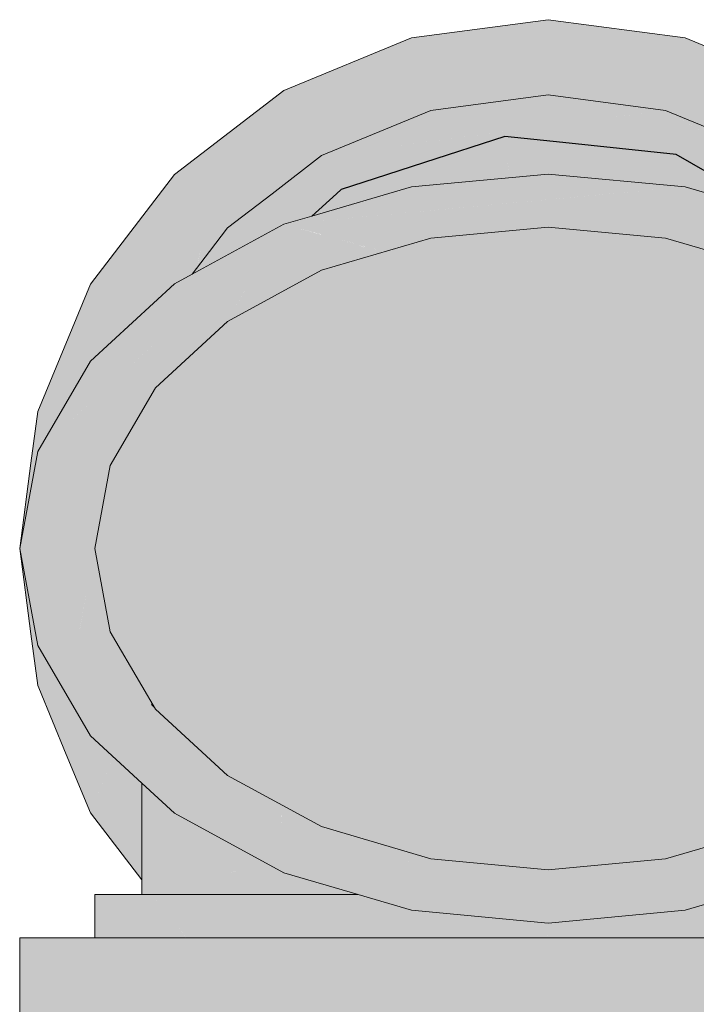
# Model space of a CAD drawing. Header units: millimetres. Extents: x 321 to 585, y -277 to 9.
# Tile 378 of 656: x 530.06 to 530.226, y -237.599 to -237.358. Entities that reach past the tile are written whole.
import ezdxf

# ---------------------------------------------------------------- set-up
doc = ezdxf.new("R2010")
doc.units = ezdxf.units.MM
doc.header["$MEASUREMENT"] = 0
doc.layers.add('CV-Condutos', color=1, linetype='Continuous', lineweight=25)
doc.layers.add('CV-Conexões', color=9, linetype='Continuous', lineweight=18)

msp = doc.modelspace()

# ---------------------------------------------------------------- hatches: boundary and pattern name
at = {"layer": 'CV-Condutos', "linetype": 'Continuous'}
for points in [[(530.15611, -237.39884), (530.1749, -237.39709), (530.18007, -237.39661), (530.17514, -237.39696), (530.18007, -237.39661), (530.1896, -237.39572), (530.2185, -237.39841), (530.22031, -237.39285), (530.22094, -237.39091), (530.19163, -237.38844), (530.17958, -237.39197), (530.17988, -237.39481), (530.17983, -237.3944), (530.1792, -237.39475), (530.17738, -237.39574), (530.1792, -237.39475), (530.17983, -237.3944), (530.17958, -237.39197), (530.17229, -237.3941), (530.17958, -237.39197), (530.19163, -237.38844), (530.22094, -237.39091), (530.19317, -237.38799), (530.179, -237.3865), (530.1695, -237.39384), (530.15853, -237.39813), (530.1695, -237.39384), (530.179, -237.3865), (530.15932, -237.39289), (530.14996, -237.39593), (530.14787, -237.39786), (530.14666, -237.39898), (530.14596, -237.39962), (530.14666, -237.39898), (530.14787, -237.39786), (530.14996, -237.39593), (530.13891, -237.39953), (530.13941, -237.4004), (530.14576, -237.39981), (530.13941, -237.4004), (530.13891, -237.39953), (530.13776, -237.40055), (530.13174, -237.40598), (530.13962, -237.40367), (530.14106, -237.40325), (530.14248, -237.40283)], [(530.23691, -237.40013), (530.22859, -237.39533), (530.22094, -237.39091), (530.21877, -237.39758), (530.22309, -237.39884), (530.23575, -237.40194), (530.23344, -237.39981), (530.23575, -237.40194), (530.22309, -237.39884), (530.23673, -237.40283), (530.24066, -237.40399), (530.24661, -237.40573), (530.24318, -237.40375)], [(530.2185, -237.39841), (530.22309, -237.39884), (530.21877, -237.39758)], [(530.13921, -237.41649), (530.14406, -237.41386), (530.13464, -237.41007), (530.12109, -237.42257)], [(530.14654, -237.41276), (530.14796, -237.41521), (530.16088, -237.41142)], [(530.14673, -237.41557), (530.14796, -237.41521), (530.14616, -237.41272), (530.1453, -237.41318), (530.14406, -237.41386)]]:
    msp.add_hatch(color=11, dxfattribs=at).paths.add_polyline_path(points)
at = {"layer": 'CV-Conexões', "linetype": 'Continuous'}
for points in [[(530.22309, -237.36236), (530.1896, -237.35794), (530.15611, -237.36236), (530.25135, -237.38787), (530.2811, -237.39583), (530.26729, -237.38787), (530.2811, -237.39583), (530.27071, -237.38787), (530.25431, -237.37529)], [(530.0981, -237.39583), (530.07754, -237.42265), (530.06461, -237.45384), (530.15611, -237.36236), (530.1249, -237.37529)], [(530.15611, -237.36236), (530.14766, -237.37081), (530.13491, -237.38356), (530.12845, -237.39001), (530.12597, -237.3925), (530.12243, -237.39603), (530.12446, -237.39507), (530.12243, -237.39603), (530.12437, -237.39523), (530.13147, -237.39176), (530.12437, -237.39523), (530.12243, -237.39603), (530.11684, -237.40251), (530.1118, -237.40833), (530.11974, -237.40224), (530.1207, -237.4015), (530.12101, -237.40097), (530.12424, -237.39545), (530.13041, -237.39273), (530.12424, -237.39545), (530.12101, -237.40097), (530.1207, -237.4015), (530.1209, -237.40134), (530.12918, -237.39387), (530.13201, -237.39207), (530.13241, -237.39088), (530.13258, -237.3904), (530.13241, -237.39088), (530.13291, -237.39043), (530.13241, -237.39088), (530.13201, -237.39207), (530.13428, -237.39056), (530.13442, -237.38903), (530.13428, -237.39056), (530.13201, -237.39207), (530.12918, -237.39387), (530.1209, -237.40134), (530.12198, -237.40052), (530.13167, -237.39307), (530.1341, -237.39121), (530.13541, -237.39066), (530.13487, -237.39061), (530.13541, -237.39066), (530.13934, -237.38718), (530.13779, -237.38592), (530.13934, -237.38718), (530.13541, -237.39066), (530.14085, -237.38842), (530.14216, -237.38501), (530.13938, -237.38445), (530.14126, -237.38272), (530.13938, -237.38445), (530.14216, -237.38501), (530.14315, -237.38247), (530.14405, -237.38015), (530.14315, -237.38247), (530.14216, -237.38501), (530.14405, -237.38356), (530.14596, -237.3821), (530.148, -237.38053), (530.14786, -237.37662), (530.14837, -237.37616), (530.14786, -237.37662), (530.148, -237.38053), (530.14596, -237.3821), (530.14405, -237.38356), (530.14216, -237.38501), (530.14085, -237.38842), (530.14624, -237.38618), (530.14805, -237.38182), (530.14886, -237.37987), (530.15165, -237.37312), (530.15235, -237.37143), (530.14805, -237.38182), (530.14749, -237.38318), (530.14946, -237.38339), (530.14749, -237.38318), (530.14624, -237.38618), (530.15042, -237.38446), (530.15228, -237.38369), (530.15989, -237.38054), (530.16037, -237.3802), (530.15968, -237.38029), (530.16037, -237.3802), (530.16066, -237.37993), (530.1641, -237.37684), (530.16476, -237.37624), (530.1641, -237.37684), (530.16066, -237.37993), (530.16037, -237.3802), (530.15989, -237.38054), (530.16007, -237.38047), (530.16088, -237.38013), (530.16634, -237.37787), (530.16088, -237.38013), (530.16813, -237.37917), (530.16847, -237.37886), (530.16813, -237.37917), (530.16894, -237.37907), (530.16865, -237.3787), (530.16761, -237.37735), (530.16595, -237.37517), (530.16428, -237.373), (530.16761, -237.37735), (530.16894, -237.37907), (530.1896, -237.37634), (530.1975, -237.37738), (530.19815, -237.37745), (530.20476, -237.37813), (530.19792, -237.37732), (530.19709, -237.37687), (530.19726, -237.37724), (530.19709, -237.37687), (530.19484, -237.37565), (530.19456, -237.37569), (530.19484, -237.37565), (530.19425, -237.37533), (530.19391, -237.37531), (530.17477, -237.37439), (530.19391, -237.37531), (530.19413, -237.37526), (530.19377, -237.37523), (530.17597, -237.37389), (530.19377, -237.37523), (530.19413, -237.37526), (530.19391, -237.37531), (530.19425, -237.37533), (530.19484, -237.37565), (530.19709, -237.37687), (530.19792, -237.37732), (530.19646, -237.37544), (530.19792, -237.37732), (530.20476, -237.37813), (530.2089, -237.37679), (530.20476, -237.37813), (530.19815, -237.37745), (530.1975, -237.37738), (530.1982, -237.37748), (530.2043, -237.37828), (530.20587, -237.37849), (530.21833, -237.38013), (530.21932, -237.38033), (530.21948, -237.38028), (530.21932, -237.38033), (530.21833, -237.38013), (530.21902, -237.38042), (530.22779, -237.38404), (530.23703, -237.38787), (530.24379, -237.39066), (530.24511, -237.39121), (530.24433, -237.39061), (530.24511, -237.39121), (530.24786, -237.39332), (530.2485, -237.39381), (530.2606, -237.40234), (530.24857, -237.39382), (530.2606, -237.40234), (530.26605, -237.4062), (530.26149, -237.40242), (530.26605, -237.4062), (530.26058, -237.40234), (530.2485, -237.39381), (530.25947, -237.40224), (530.26809, -237.40886), (530.27122, -237.41294), (530.27404, -237.41661), (530.2748, -237.41668), (530.27404, -237.41661), (530.27681, -237.42022), (530.27969, -237.42179), (530.27514, -237.41671), (530.27969, -237.42179), (530.28535, -237.42809), (530.28489, -237.42461), (530.27606, -237.4168), (530.27194, -237.41315), (530.27606, -237.4168), (530.28489, -237.42461), (530.27661, -237.41685), (530.28489, -237.42461), (530.28447, -237.42144), (530.27807, -237.41698), (530.27299, -237.41346), (530.27807, -237.41698), (530.28447, -237.42144), (530.27875, -237.41705), (530.27474, -237.41397), (530.27582, -237.41428), (530.27474, -237.41397), (530.27875, -237.41705), (530.27922, -237.41709), (530.27875, -237.41705), (530.28447, -237.42144), (530.28396, -237.41753), (530.28384, -237.41663), (530.28253, -237.40668), (530.26328, -237.40259), (530.25146, -237.39413), (530.26328, -237.40259), (530.28253, -237.40668), (530.27536, -237.40372), (530.25894, -237.39693), (530.25241, -237.39423), (530.25075, -237.39354), (530.24836, -237.39255), (530.25075, -237.39354), (530.24993, -237.39009), (530.24509, -237.39054), (530.24993, -237.39009), (530.24076, -237.38787), (530.24993, -237.39009), (530.25075, -237.39354), (530.25241, -237.39423), (530.25894, -237.39693), (530.25726, -237.39474), (530.25894, -237.39693), (530.27536, -237.40372), (530.28253, -237.40668), (530.27995, -237.40415), (530.28253, -237.40668), (530.28222, -237.40436), (530.27197, -237.39628), (530.28222, -237.40436), (530.28129, -237.39727), (530.2811, -237.39583), (530.25668, -237.39399), (530.2811, -237.39583), (530.25344, -237.38976), (530.25168, -237.38992), (530.25113, -237.38998), (530.25168, -237.38992), (530.25344, -237.38976), (530.2811, -237.39583), (530.25713, -237.38941), (530.25215, -237.38808), (530.25135, -237.38787), (530.23509, -237.38351), (530.22649, -237.38121), (530.22118, -237.37979), (530.21071, -237.37698), (530.20939, -237.37663), (530.20215, -237.37469), (530.19148, -237.37383), (530.1913, -237.37373), (530.19113, -237.37371), (530.1913, -237.37373), (530.18882, -237.37238), (530.1913, -237.37373), (530.19148, -237.37383), (530.20215, -237.37469), (530.18826, -237.37206), (530.18821, -237.37205), (530.18826, -237.37206), (530.20215, -237.37469), (530.18509, -237.37012), (530.18475, -237.37003), (530.18498, -237.37016), (530.18475, -237.37003), (530.18485, -237.37022), (530.18475, -237.37003), (530.18463, -237.3701), (530.18288, -237.37103), (530.18463, -237.3701), (530.18475, -237.37003), (530.18426, -237.3699)], [(530.1341, -237.39121), (530.21833, -237.38013), (530.1896, -237.37634), (530.16088, -237.38013)], [(530.21833, -237.38013), (530.20605, -237.38175), (530.20751, -237.38254), (530.20605, -237.38175), (530.20524, -237.38185), (530.20673, -237.38271), (530.20755, -237.38256), (530.20673, -237.38271), (530.20524, -237.38185), (530.18519, -237.38449), (530.17752, -237.3855), (530.17992, -237.3862), (530.18204, -237.38682), (530.18627, -237.38726), (530.19317, -237.38799), (530.20823, -237.38358), (530.19317, -237.38799), (530.22094, -237.39091), (530.20901, -237.38335), (530.22094, -237.39091), (530.22064, -237.38968), (530.21844, -237.38059), (530.22064, -237.38968), (530.22094, -237.39091), (530.22299, -237.39095), (530.22094, -237.39091), (530.22374, -237.39253), (530.23691, -237.40013), (530.2385, -237.40105), (530.24661, -237.40573), (530.24708, -237.40587), (530.24848, -237.40628), (530.24444, -237.40262), (530.24187, -237.40122), (530.2387, -237.4003), (530.226, -237.39259), (530.22557, -237.39236), (530.22338, -237.39117), (530.22557, -237.39236), (530.226, -237.39259), (530.2304, -237.39191), (530.226, -237.39259), (530.2387, -237.4003), (530.24187, -237.40122), (530.24048, -237.40046), (530.23888, -237.39959), (530.24048, -237.40046), (530.24187, -237.40122), (530.24444, -237.40262), (530.24848, -237.40628), (530.25113, -237.40705), (530.25377, -237.40783), (530.25203, -237.40674), (530.25377, -237.40783), (530.254, -237.40789), (530.25406, -237.40785), (530.254, -237.40789), (530.25431, -237.40798), (530.25631, -237.40907), (530.25792, -237.40904), (530.25631, -237.40907), (530.26219, -237.41227), (530.26655, -237.41464), (530.26446, -237.41096), (530.26655, -237.41464), (530.26691, -237.41483), (530.26731, -237.41179), (530.26691, -237.41483), (530.27163, -237.4174), (530.2675, -237.41185), (530.27163, -237.4174), (530.27681, -237.42022), (530.26958, -237.41246), (530.27681, -237.42022), (530.27122, -237.41294), (530.26809, -237.40886), (530.25607, -237.40192), (530.24059, -237.39298), (530.23757, -237.39124), (530.21889, -237.38046)], [(530.26809, -237.40886), (530.24511, -237.39121), (530.21833, -237.38013)], [(530.17752, -237.3855), (530.17395, -237.38597), (530.13706, -237.39082), (530.15853, -237.39282), (530.13706, -237.39082), (530.1341, -237.39121), (530.15574, -237.39406), (530.15932, -237.39289), (530.179, -237.3865), (530.18204, -237.38682), (530.17992, -237.3862)], [(530.11111, -237.40886), (530.10668, -237.41463), (530.1024, -237.42022), (530.10832, -237.417), (530.1341, -237.39121), (530.11027, -237.41133), (530.1341, -237.39121), (530.12198, -237.40052)], [(530.13174, -237.40598), (530.13438, -237.4036), (530.13776, -237.40055), (530.13891, -237.39953), (530.14996, -237.39593), (530.15574, -237.39406), (530.15246, -237.39363), (530.14635, -237.39282), (530.1341, -237.39121), (530.12342, -237.40189), (530.12712, -237.40678), (530.12746, -237.40723), (530.12781, -237.4064), (530.12993, -237.40129), (530.13492, -237.40082), (530.12993, -237.40129), (530.12937, -237.40262), (530.12917, -237.40312), (530.12945, -237.40314), (530.13264, -237.40344), (530.13327, -237.4035), (530.13264, -237.40344), (530.12945, -237.40314), (530.12917, -237.40312), (530.12746, -237.40723), (530.12999, -237.40649)], [(530.22309, -237.39884), (530.20981, -237.40008), (530.19479, -237.40148), (530.18692, -237.40221), (530.16105, -237.40462), (530.15317, -237.40535), (530.13825, -237.40674), (530.13724, -237.40767), (530.13692, -237.40797), (530.15674, -237.40568), (530.15972, -237.40534), (530.15916, -237.40564), (530.15972, -237.40534), (530.15674, -237.40568), (530.13692, -237.40797), (530.13724, -237.40767), (530.13825, -237.40674), (530.13005, -237.4075), (530.22309, -237.39884), (530.1896, -237.39572), (530.15611, -237.39884), (530.13074, -237.40688), (530.15611, -237.39884), (530.13174, -237.40598), (530.1249, -237.40798), (530.12845, -237.40894), (530.13683, -237.40805), (530.12845, -237.40894), (530.1249, -237.40798), (530.12842, -237.40897), (530.13418, -237.41049), (530.14356, -237.41303), (530.15161, -237.40975), (530.13559, -237.40919), (530.15268, -237.40917), (530.13579, -237.40901), (530.13674, -237.40813), (530.13579, -237.40901), (530.15268, -237.40917), (530.15852, -237.406), (530.15794, -237.4058), (530.15911, -237.40567), (530.15794, -237.4058), (530.15906, -237.4057), (530.15794, -237.4058), (530.15881, -237.40584), (530.15794, -237.4058), (530.15875, -237.40587), (530.15794, -237.4058), (530.15852, -237.406), (530.15268, -237.40917), (530.13559, -237.40919), (530.15161, -237.40975), (530.14356, -237.41303), (530.14599, -237.41281), (530.14621, -237.41269), (530.14599, -237.41281), (530.16497, -237.41022), (530.16808, -237.40931), (530.17473, -237.40736), (530.1769, -237.40672), (530.17473, -237.40736), (530.16808, -237.40931), (530.16497, -237.41022), (530.14599, -237.41281), (530.14356, -237.41303), (530.13415, -237.41052), (530.12842, -237.40897), (530.1249, -237.40798), (530.12838, -237.409), (530.1341, -237.41057), (530.14304, -237.41308), (530.14472, -237.4135), (530.14964, -237.41471), (530.1497, -237.4147), (530.14486, -237.41342), (530.14347, -237.41304), (530.1449, -237.4134), (530.1497, -237.4147), (530.16088, -237.41142), (530.17135, -237.41044), (530.1896, -237.40874), (530.19947, -237.40782), (530.18928, -237.40309), (530.1896, -237.403), (530.18815, -237.40257), (530.19272, -237.40208), (530.18815, -237.40257), (530.1896, -237.403), (530.18928, -237.40309), (530.19947, -237.40782), (530.1896, -237.40874), (530.20443, -237.41013), (530.21833, -237.41142), (530.20448, -237.40736), (530.21833, -237.41142), (530.24511, -237.41927), (530.23322, -237.41281), (530.2312, -237.41171), (530.23322, -237.41281), (530.24511, -237.41927), (530.24715, -237.42038), (530.25568, -237.42502), (530.26809, -237.43177), (530.2814, -237.44063), (530.29339, -237.44862), (530.2809, -237.43977), (530.27458, -237.4353), (530.26312, -237.42719), (530.25678, -237.4227), (530.24427, -237.41384), (530.22975, -237.41092), (530.22046, -237.40587), (530.20961, -237.40688), (530.22046, -237.40587), (530.21736, -237.40418), (530.18988, -237.40292), (530.21736, -237.40418), (530.22046, -237.40587), (530.22975, -237.41092), (530.24427, -237.41384), (530.23156, -237.40484), (530.21718, -237.40409), (530.19062, -237.4027), (530.21718, -237.40409), (530.21032, -237.40036), (530.21718, -237.40409), (530.23156, -237.40484), (530.22309, -237.39884), (530.21009, -237.40023)], [(530.11111, -237.40886), (530.11671, -237.40252), (530.11149, -237.40843), (530.11111, -237.40886), (530.1118, -237.40833), (530.11684, -237.40251), (530.12243, -237.39603), (530.1161, -237.40237), (530.11592, -237.40259)], [(530.22309, -237.39884), (530.30479, -237.45669), (530.3092, -237.45981), (530.30613, -237.45764), (530.30479, -237.45669), (530.29437, -237.45388), (530.29469, -237.45558), (530.29437, -237.45388), (530.29111, -237.45301), (530.28817, -237.45221), (530.28935, -237.45423), (530.29379, -237.45548), (530.29472, -237.45574), (530.3059, -237.45888), (530.30663, -237.45909), (530.30601, -237.45829), (530.30663, -237.45909), (530.30589, -237.45892), (530.30587, -237.45904), (530.30589, -237.45892), (530.29485, -237.45645), (530.3059, -237.45888), (530.29472, -237.45576), (530.29383, -237.45551), (530.28937, -237.45427), (530.28981, -237.45502), (530.29075, -237.45664), (530.29512, -237.45792), (530.29705, -237.45848), (530.30551, -237.46097), (530.30881, -237.46193), (530.3092, -237.46205), (530.30899, -237.46216), (530.3092, -237.46244), (530.30899, -237.46216), (530.3045, -237.46643), (530.30442, -237.46684), (530.3045, -237.46643), (530.30899, -237.46216), (530.30485, -237.46451), (530.29772, -237.46856), (530.30485, -237.46451), (530.3092, -237.46205), (530.30546, -237.46128), (530.3092, -237.46205), (530.30546, -237.46123), (530.3092, -237.46205), (530.3055, -237.46104), (530.3092, -237.46205), (530.30551, -237.46097), (530.29512, -237.45792), (530.29075, -237.45664), (530.29083, -237.45676), (530.29104, -237.45713), (530.29518, -237.45825), (530.29104, -237.45713), (530.2912, -237.4574), (530.29169, -237.45824), (530.29172, -237.4583), (530.29533, -237.45903), (530.29536, -237.45921), (530.29533, -237.45903), (530.29172, -237.4583), (530.29184, -237.45849), (530.29309, -237.46064), (530.29682, -237.46701), (530.29716, -237.46888), (530.29788, -237.47271), (530.29934, -237.47132), (530.29788, -237.47271), (530.2996, -237.47177), (530.29788, -237.47271), (530.3006, -237.48734), (530.30084, -237.48608), (530.30256, -237.47684), (530.3092, -237.46656), (530.30394, -237.46941), (530.3092, -237.46656), (530.31143, -237.46534), (530.3092, -237.46656), (530.30256, -237.47684), (530.30084, -237.48608), (530.3006, -237.48734), (530.29828, -237.49981), (530.30125, -237.49078), (530.30465, -237.48041), (530.30125, -237.49078), (530.29828, -237.49981), (530.2979, -237.50185), (530.29748, -237.50413), (530.30139, -237.49158), (530.3048, -237.48066), (530.30558, -237.48201), (530.3048, -237.48066), (530.30139, -237.49158), (530.29748, -237.50413), (530.29682, -237.50769), (530.29756, -237.50642), (530.29682, -237.50769), (530.29633, -237.50853), (530.29586, -237.50933), (530.29551, -237.50992), (530.29542, -237.51008), (530.29518, -237.51049), (530.2951, -237.51063), (530.29426, -237.51205), (530.29332, -237.51366), (530.29292, -237.51435), (530.2915, -237.51678), (530.2906, -237.51831), (530.29074, -237.52201), (530.29111, -237.52167), (530.29212, -237.52074), (530.29111, -237.52167), (530.29074, -237.52201), (530.2906, -237.51831), (530.28983, -237.51963), (530.28908, -237.52091), (530.28989, -237.5228), (530.28908, -237.52091), (530.28573, -237.52664), (530.28908, -237.52354), (530.28573, -237.52664), (530.28362, -237.52859), (530.28468, -237.52844), (530.28908, -237.52784), (530.28468, -237.52844), (530.28362, -237.52859), (530.1611, -237.56332), (530.2449, -237.55552), (530.26809, -237.54292), (530.24511, -237.5554), (530.25899, -237.55133), (530.24511, -237.5554), (530.2449, -237.55552), (530.25553, -237.55452), (530.25939, -237.55122), (530.25553, -237.55452), (530.27021, -237.55316), (530.27044, -237.54798), (530.27071, -237.5415), (530.27044, -237.54798), (530.27021, -237.55316), (530.27383, -237.54698), (530.27021, -237.55316), (530.2811, -237.55214), (530.28059, -237.545), (530.2811, -237.55214), (530.28191, -237.54461), (530.27998, -237.53647), (530.28191, -237.54461), (530.28295, -237.53486), (530.2834, -237.53061), (530.28295, -237.53486), (530.28761, -237.53233), (530.28295, -237.53486), (530.28191, -237.54461), (530.28375, -237.54407), (530.28191, -237.54461), (530.2811, -237.55214), (530.28421, -237.54394), (530.28885, -237.53165), (530.28908, -237.53105), (530.29223, -237.52064), (530.29237, -237.5205), (530.29223, -237.52064), (530.28908, -237.53105), (530.29345, -237.51951), (530.29575, -237.51344), (530.29994, -237.50235), (530.30226, -237.49622), (530.30683, -237.48414), (530.3092, -237.47788), (530.31311, -237.46754), (530.31459, -237.46363), (530.3092, -237.45441), (530.30167, -237.44154), (530.2811, -237.42255), (530.3092, -237.45702), (530.28585, -237.42838), (530.28455, -237.42763), (530.30056, -237.45118), (530.28455, -237.42763), (530.28086, -237.4255), (530.28455, -237.42763), (530.27745, -237.42106), (530.26279, -237.41507), (530.27745, -237.42106), (530.28455, -237.42763), (530.28585, -237.42838), (530.2811, -237.42255), (530.27681, -237.42022), (530.26039, -237.41369), (530.27681, -237.42022), (530.25431, -237.40798), (530.24661, -237.40573)], [(530.10458, -237.41388), (530.1045, -237.41396), (530.10394, -237.41717), (530.10366, -237.41857), (530.10668, -237.41463), (530.10457, -237.41394), (530.10668, -237.41463), (530.10799, -237.41294), (530.11111, -237.40886), (530.11143, -237.40845), (530.11592, -237.40259), (530.1161, -237.40237), (530.11586, -237.4026), (530.10932, -237.40914)], [(530.11318, -237.41436), (530.11894, -237.41122), (530.11506, -237.41114), (530.12575, -237.41138), (530.12491, -237.40798), (530.12746, -237.40723), (530.12342, -237.40189), (530.11526, -237.41081), (530.12342, -237.40189), (530.11631, -237.409), (530.1142, -237.41112), (530.10832, -237.417)], [(530.1249, -237.40798), (530.1024, -237.42022), (530.0981, -237.42255), (530.07754, -237.44154), (530.06461, -237.46363), (530.09617, -237.42834), (530.06461, -237.46363), (530.07998, -237.44944)], [(530.1249, -237.40798), (530.10753, -237.42401), (530.08682, -237.44313), (530.0728, -237.45607), (530.06461, -237.46363), (530.07289, -237.45659), (530.06461, -237.46363), (530.06461, -237.46644), (530.07317, -237.45807), (530.08646, -237.44506), (530.07317, -237.45807), (530.06461, -237.46644), (530.07324, -237.45848), (530.08618, -237.44656), (530.10387, -237.43027), (530.08618, -237.44656), (530.07324, -237.45848), (530.06461, -237.46644), (530.07327, -237.45863), (530.08608, -237.4471), (530.07327, -237.45863), (530.06461, -237.46644), (530.07349, -237.45982), (530.06461, -237.46644), (530.06461, -237.47467), (530.07443, -237.46484), (530.07421, -237.46371), (530.07443, -237.46484), (530.08536, -237.45099), (530.10287, -237.43198), (530.08536, -237.45099), (530.07443, -237.46484), (530.06461, -237.47467), (530.06461, -237.49739), (530.07455, -237.4655), (530.08469, -237.45456), (530.07455, -237.4655), (530.06461, -237.49739), (530.07665, -237.47681), (530.07606, -237.47364), (530.07665, -237.47681), (530.08434, -237.45647), (530.09668, -237.44256), (530.08434, -237.45647), (530.07665, -237.47681), (530.06461, -237.49739), (530.06461, -237.51105), (530.07857, -237.48718), (530.07759, -237.48191), (530.07717, -237.47963), (530.07759, -237.48191), (530.07857, -237.48718), (530.07866, -237.48703), (530.08106, -237.47413), (530.08238, -237.46701), (530.09348, -237.44804), (530.11084, -237.43203), (530.11976, -237.41676), (530.11503, -237.42487), (530.11093, -237.43187), (530.11091, -237.43196), (530.11111, -237.43177), (530.11408, -237.42904), (530.11608, -237.42719), (530.11408, -237.42904), (530.11111, -237.43177), (530.11379, -237.43032), (530.11676, -237.4287), (530.11813, -237.42795), (530.11801, -237.42541), (530.11794, -237.42401), (530.11746, -237.42591), (530.11794, -237.42401), (530.11801, -237.42541), (530.11859, -237.42487), (530.11801, -237.42541), (530.11813, -237.42795), (530.12011, -237.42688), (530.12, -237.42358), (530.12015, -237.42344), (530.11999, -237.42341), (530.12015, -237.42344), (530.12027, -237.42333), (530.12339, -237.42044), (530.12027, -237.42333), (530.12015, -237.42344), (530.12, -237.42358), (530.12011, -237.42688), (530.1249, -237.42427), (530.1249, -237.42197), (530.1249, -237.41905), (530.1249, -237.42197), (530.1249, -237.42427), (530.12793, -237.42263), (530.1341, -237.41927), (530.14233, -237.41686), (530.1398, -237.41617), (530.14233, -237.41686), (530.14875, -237.41498), (530.14321, -237.41432), (530.1307, -237.41371), (530.14321, -237.41432), (530.13154, -237.41293), (530.1249, -237.41214), (530.13154, -237.41293), (530.1318, -237.41269), (530.13154, -237.41293), (530.14321, -237.41432), (530.14875, -237.41498), (530.14889, -237.41493), (530.14436, -237.41369), (530.13401, -237.41065), (530.14247, -237.41314), (530.14445, -237.41364), (530.14918, -237.41485), (530.14925, -237.41483), (530.1446, -237.41356), (530.14293, -237.41309), (530.14465, -237.41354), (530.14304, -237.41308), (530.13406, -237.4106), (530.12838, -237.409)], [(530.24511, -237.41927), (530.21833, -237.41142), (530.1896, -237.40874), (530.16088, -237.41142), (530.1341, -237.41927), (530.11111, -237.43177), (530.09348, -237.44804), (530.08238, -237.46701), (530.0786, -237.48734), (530.08238, -237.50769), (530.1896, -237.56595), (530.21833, -237.56326), (530.24511, -237.5554), (530.26809, -237.54292), (530.28573, -237.52664), (530.29682, -237.50769), (530.3006, -237.48734), (530.29682, -237.46701), (530.28573, -237.44804), (530.26809, -237.43177)], [(530.08656, -237.43321), (530.0891, -237.43087), (530.0981, -237.42255), (530.10099, -237.42098), (530.1024, -237.42022), (530.10366, -237.41857), (530.10391, -237.41719), (530.10201, -237.41895), (530.10391, -237.41719), (530.1045, -237.41396), (530.09328, -237.42518), (530.08944, -237.42901), (530.08927, -237.42998), (530.08944, -237.42901), (530.0847, -237.43376), (530.07842, -237.44004), (530.07117, -237.44729), (530.06943, -237.44903), (530.07119, -237.4474), (530.06943, -237.44903), (530.06461, -237.45384), (530.07124, -237.44767), (530.0712, -237.44745), (530.07124, -237.44767), (530.07719, -237.44212), (530.07754, -237.44154)], [(530.14247, -237.41314), (530.14439, -237.41368), (530.14889, -237.41493), (530.14918, -237.41485), (530.14445, -237.41364)], [(530.14304, -237.41308), (530.14467, -237.41352), (530.14938, -237.41479), (530.14964, -237.41471), (530.14472, -237.4135)], [(530.14465, -237.41354), (530.14925, -237.41483), (530.14938, -237.41479)], [(530.13857, -237.55783), (530.29184, -237.45849), (530.1249, -237.42427)], [(530.06856, -237.45688), (530.07025, -237.45399), (530.07157, -237.45174), (530.06706, -237.45573), (530.07157, -237.45174), (530.07189, -237.45119), (530.07676, -237.44287), (530.07127, -237.44783), (530.07676, -237.44287), (530.07689, -237.44264), (530.07719, -237.44212), (530.07124, -237.44767), (530.06461, -237.45384), (530.07126, -237.44778), (530.06461, -237.45384), (530.065, -237.45684), (530.06566, -237.46183), (530.06791, -237.45798)], [(530.06566, -237.46183), (530.06536, -237.45957), (530.06461, -237.45384), (530.06295, -237.46646), (530.06349, -237.46964), (530.06461, -237.46363)], [(530.06461, -237.51105), (530.06461, -237.46363), (530.0602, -237.48734)], [(530.07299, -237.52539), (530.06295, -237.46646), (530.0602, -237.48734)], [(530.07857, -237.48718), (530.07447, -237.49419), (530.06881, -237.50386), (530.07351, -237.50819), (530.06881, -237.50386), (530.06461, -237.51105), (530.07279, -237.5186), (530.07453, -237.50914), (530.07661, -237.49784)], [(530.07866, -237.48703), (530.07857, -237.48718), (530.07661, -237.49784), (530.07455, -237.50915), (530.07664, -237.49789), (530.07455, -237.50915), (530.07279, -237.5186), (530.08205, -237.52715), (530.08549, -237.52901), (530.07565, -237.51017), (530.08549, -237.52901), (530.08205, -237.52715), (530.08681, -237.53154), (530.08624, -237.52942), (530.08681, -237.53154), (530.09013, -237.5346), (530.0869, -237.52978), (530.08644, -237.52953), (530.08283, -237.5168), (530.08644, -237.52953), (530.08433, -237.51819), (530.07865, -237.50131), (530.08433, -237.51819), (530.08644, -237.52953), (530.0869, -237.52978), (530.09013, -237.5346), (530.09075, -237.53187), (530.09013, -237.5346), (530.10269, -237.54619), (530.10756, -237.55069), (530.10386, -237.54654), (530.10756, -237.55069), (530.11668, -237.55911), (530.1249, -237.56669), (530.1182, -237.55925), (530.1249, -237.56669), (530.12457, -237.55985), (530.1245, -237.55984), (530.12421, -237.55502), (530.11411, -237.54954), (530.12035, -237.55945), (530.12013, -237.55943), (530.12035, -237.55945), (530.11411, -237.54954), (530.11352, -237.54937), (530.10779, -237.54769), (530.11352, -237.54937), (530.11411, -237.54954), (530.12421, -237.55502), (530.12406, -237.55246), (530.12022, -237.55133), (530.11991, -237.55124), (530.12022, -237.55133), (530.12406, -237.55246), (530.12421, -237.55502), (530.1245, -237.55984), (530.12457, -237.55985), (530.1249, -237.56669), (530.12467, -237.55986), (530.1249, -237.56669), (530.1505, -237.56431), (530.1611, -237.56332), (530.16088, -237.56326), (530.15779, -237.56235), (530.1561, -237.56281), (530.15779, -237.56235), (530.15113, -237.5604), (530.15082, -237.56231), (530.14599, -237.56186), (530.15082, -237.56231), (530.15113, -237.5604), (530.1457, -237.5617), (530.14531, -237.56179), (530.1457, -237.5617), (530.15113, -237.5604), (530.14899, -237.55977), (530.14162, -237.55761), (530.14157, -237.55759), (530.13989, -237.55855), (530.13559, -237.56088), (530.13989, -237.55855), (530.14157, -237.55759), (530.14115, -237.55747), (530.14103, -237.55744), (530.13956, -237.55837), (530.1352, -237.56085), (530.13956, -237.55837), (530.14103, -237.55744), (530.14004, -237.55715), (530.13878, -237.55794), (530.13431, -237.56076), (530.13878, -237.55794), (530.14002, -237.55714), (530.13976, -237.55706), (530.13857, -237.55783), (530.13408, -237.56074), (530.13857, -237.55783), (530.13845, -237.55668), (530.1341, -237.5554), (530.1249, -237.55041), (530.1247, -237.5503), (530.12433, -237.5501), (530.12459, -237.55262), (530.1249, -237.55566), (530.12479, -237.55267), (530.1249, -237.55566), (530.1249, -237.55271), (530.1249, -237.55988), (530.1249, -237.55566), (530.12459, -237.55262), (530.12433, -237.5501), (530.12442, -237.55257), (530.12433, -237.5501), (530.12425, -237.55006), (530.12437, -237.55255), (530.12451, -237.5553), (530.12429, -237.55253), (530.12409, -237.54997), (530.12403, -237.54994), (530.12421, -237.5525), (530.12434, -237.55514), (530.12412, -237.55248), (530.12391, -237.54987), (530.11111, -237.54292), (530.10935, -237.54197), (530.11111, -237.54292), (530.10834, -237.54036), (530.10826, -237.54138), (530.09924, -237.53648), (530.10539, -237.54699), (530.1053, -237.54696), (530.10539, -237.54699), (530.09924, -237.53648), (530.09882, -237.53625), (530.09924, -237.53648), (530.10826, -237.54138), (530.10834, -237.54036), (530.09348, -237.52664), (530.09238, -237.52563), (530.09081, -237.5319), (530.09238, -237.52563), (530.09253, -237.52503), (530.09236, -237.52474), (530.0922, -237.52546), (530.09236, -237.52474), (530.09218, -237.52443), (530.09201, -237.52528), (530.09069, -237.53183), (530.09013, -237.53153), (530.08966, -237.53128), (530.08942, -237.53115), (530.08966, -237.53128), (530.08736, -237.52098), (530.08966, -237.53128), (530.09013, -237.53153), (530.09069, -237.53183), (530.09201, -237.52528), (530.09218, -237.52443), (530.09013, -237.52092), (530.09013, -237.52354), (530.09013, -237.52092), (530.08758, -237.51658), (530.08833, -237.52189), (530.08758, -237.51658), (530.08238, -237.50769), (530.08029, -237.49645), (530.0786, -237.48734)], [(530.07754, -237.55205), (530.07304, -237.53853), (530.07754, -237.55205), (530.07597, -237.54012), (530.07471, -237.53055), (530.07433, -237.52767), (530.07299, -237.52539), (530.07372, -237.52963), (530.07546, -237.53985), (530.07407, -237.53909), (530.07546, -237.53985), (530.07372, -237.52963), (530.07299, -237.52539), (530.0682, -237.51719), (530.07082, -237.52695), (530.0682, -237.51719), (530.0602, -237.48734), (530.06295, -237.50821), (530.06846, -237.52478), (530.06295, -237.50821), (530.06461, -237.52083), (530.06487, -237.52146), (530.07162, -237.53776)], [(530.07754, -237.55205), (530.08626, -237.52855), (530.086, -237.52719), (530.08549, -237.52442), (530.08503, -237.52194), (530.08425, -237.51775), (530.08273, -237.50956), (530.07933, -237.49126), (530.07492, -237.50714), (530.06929, -237.48939), (530.07299, -237.51752)], [(530.08238, -237.50769), (530.09013, -237.52092), (530.09348, -237.52664), (530.11111, -237.54292), (530.09013, -237.51719), (530.11111, -237.54292), (530.1341, -237.5554), (530.16088, -237.56326), (530.1896, -237.56595), (530.09013, -237.5119)], [(530.09013, -237.54235), (530.0981, -237.55214), (530.1249, -237.56669), (530.09013, -237.5346), (530.06461, -237.51105), (530.07754, -237.53316), (530.09013, -237.54478), (530.0981, -237.55214)], [(530.07754, -237.55205), (530.09013, -237.55205), (530.09013, -237.52166)], [(530.09253, -237.52503), (530.09238, -237.52563), (530.09348, -237.52664)], [(530.07754, -237.55205), (530.08645, -237.52962), (530.08638, -237.5292), (530.08626, -237.52855)], [(530.07754, -237.55205), (530.08657, -237.53024), (530.08649, -237.5298), (530.08645, -237.52962)], [(530.30167, -237.55205), (530.28908, -237.53564), (530.28908, -237.53682), (530.28908, -237.5381), (530.28908, -237.53861), (530.28908, -237.53983), (530.28908, -237.54004), (530.09013, -237.55205), (530.28908, -237.55205)], [(530.09013, -237.54781), (530.09013, -237.54837), (530.09089, -237.55598), (530.09013, -237.54837), (530.09013, -237.55468), (530.09013, -237.56845), (530.09013, -237.57203), (530.09287, -237.57203), (530.11884, -237.56491), (530.12069, -237.56441), (530.11875, -237.56489), (530.09243, -237.57145), (530.09898, -237.56982), (530.11337, -237.56623), (530.12069, -237.56441), (530.0981, -237.55214), (530.09674, -237.5514), (530.09344, -237.54961), (530.0916, -237.54861), (530.09344, -237.54961), (530.09674, -237.5514), (530.0981, -237.55214), (530.09666, -237.55081), (530.09485, -237.54914), (530.09013, -237.54478)], [(530.12418, -237.5525), (530.12403, -237.54994), (530.12391, -237.54987), (530.12412, -237.55248), (530.12434, -237.55514)], [(530.07754, -237.55205), (530.09013, -237.56845), (530.09013, -237.56463), (530.09013, -237.5617), (530.09013, -237.55726), (530.09013, -237.55468), (530.09013, -237.55449), (530.09, -237.55447), (530.09013, -237.55449), (530.09013, -237.55205), (530.08858, -237.55205)], [(530.12437, -237.55255), (530.12425, -237.55006), (530.12409, -237.54997), (530.12429, -237.55253), (530.12451, -237.5553)], [(530.25485, -237.55983), (530.22319, -237.5691), (530.21599, -237.57121), (530.19348, -237.57054), (530.18899, -237.57186), (530.19348, -237.57054), (530.18206, -237.57203), (530.18842, -237.57203), (530.18206, -237.57203), (530.18689, -237.57248), (530.21449, -237.57203), (530.18689, -237.57248), (530.20974, -237.57461), (530.22309, -237.57585), (530.23614, -237.57203), (530.25431, -237.56669), (530.2811, -237.55214), (530.23246, -237.57203), (530.23654, -237.57036), (530.26451, -237.55892), (530.2811, -237.55214), (530.2449, -237.55552), (530.24465, -237.55554), (530.22235, -237.56208), (530.21833, -237.56326), (530.1896, -237.56595), (530.16134, -237.5633), (530.1249, -237.56669), (530.18357, -237.56652), (530.2044, -237.56734), (530.23322, -237.56186), (530.23504, -237.56169), (530.23322, -237.56186), (530.2044, -237.56734), (530.18357, -237.56652), (530.1249, -237.56669), (530.16205, -237.56854), (530.1994, -237.56881), (530.20302, -237.56774), (530.1994, -237.56881), (530.22036, -237.56884), (530.1994, -237.56881), (530.16205, -237.56854), (530.1249, -237.56669), (530.15337, -237.56935), (530.19479, -237.57016), (530.15337, -237.56935), (530.18206, -237.57203), (530.19348, -237.57054), (530.21599, -237.57121), (530.22319, -237.5691)], [(530.14032, -237.55723), (530.13726, -237.55712), (530.14166, -237.55951)], [(530.1611, -237.56332), (530.16122, -237.56329), (530.16088, -237.56326)], [(530.09287, -237.57203), (530.12812, -237.57203), (530.12812, -237.56844), (530.12812, -237.56764), (530.1249, -237.56669), (530.12222, -237.56591), (530.1249, -237.56669), (530.12087, -237.5645), (530.11908, -237.56498), (530.12087, -237.5645), (530.12069, -237.56441), (530.11884, -237.56491)], [(530.1249, -237.56669), (530.14307, -237.57203), (530.15611, -237.57585), (530.1896, -237.57898), (530.22309, -237.57585), (530.18206, -237.57203)], [(530.12812, -237.57203), (530.14307, -237.57203), (530.14032, -237.57122), (530.12812, -237.56764)], [(530.0786, -237.57203), (530.0786, -237.58257), (530.07883, -237.58257), (530.08238, -237.58257), (530.08305, -237.58257), (530.08457, -237.58257), (530.08948, -237.58257), (530.09013, -237.58257), (530.09042, -237.58257), (530.09226, -237.58257), (530.09042, -237.57407), (530.09226, -237.58257), (530.09291, -237.58257), (530.09348, -237.58257), (530.09288, -237.57483), (530.09348, -237.58257), (530.09422, -237.58257), (530.09453, -237.58257), (530.09982, -237.58257), (530.09993, -237.58257), (530.10097, -237.58257), (530.0981, -237.57884), (530.10099, -237.58257), (530.1013, -237.58257), (530.10163, -237.58257), (530.10297, -237.58257), (530.0991, -237.57961), (530.10297, -237.58257), (530.10455, -237.58257), (530.11111, -237.58257), (530.11502, -237.58257), (530.11111, -237.57203), (530.09348, -237.57203), (530.09357, -237.57293), (530.09383, -237.57556), (530.09348, -237.57203), (530.09348, -237.57529), (530.09348, -237.57281), (530.09348, -237.57203), (530.09287, -237.57203), (530.09042, -237.57203), (530.09042, -237.57265), (530.09042, -237.57294), (530.09042, -237.57265), (530.09013, -237.57272), (530.09042, -237.57265), (530.09042, -237.57203), (530.09013, -237.57203), (530.08922, -237.57203), (530.08238, -237.57203)], [(530.11111, -237.57203), (530.11502, -237.58257), (530.11748, -237.58257), (530.11793, -237.58257), (530.13272, -237.58257), (530.1341, -237.58257), (530.1341, -237.57203)], [(530.1341, -237.57203), (530.1341, -237.5738), (530.1341, -237.58257), (530.13959, -237.58257), (530.15108, -237.58257), (530.15927, -237.58257), (530.15758, -237.58197), (530.15927, -237.58257), (530.15778, -237.58195), (530.13507, -237.57389), (530.15778, -237.58195), (530.15927, -237.58257), (530.16088, -237.58257), (530.179, -237.58257), (530.17308, -237.58052), (530.17227, -237.5806), (530.16088, -237.58166), (530.16075, -237.58167), (530.15939, -237.5818), (530.15824, -237.5819), (530.13955, -237.57431), (530.15824, -237.5819), (530.15939, -237.5818), (530.16075, -237.58167), (530.16088, -237.58166), (530.17227, -237.5806), (530.17308, -237.58052), (530.16088, -237.57725), (530.16012, -237.57703), (530.14775, -237.57507), (530.16012, -237.57703), (530.16088, -237.57725), (530.17308, -237.58052), (530.179, -237.58257), (530.18787, -237.58257), (530.1896, -237.58257), (530.18854, -237.57908), (530.18848, -237.57887), (530.18844, -237.57909), (530.18078, -237.5798), (530.17912, -237.57996), (530.17515, -237.58033), (530.17912, -237.57996), (530.18078, -237.5798), (530.18844, -237.57909), (530.18848, -237.57887), (530.17525, -237.57764), (530.16962, -237.57712), (530.16088, -237.5763), (530.16024, -237.57624), (530.15611, -237.57585), (530.14307, -237.57203)], [(530.24511, -237.57203), (530.24449, -237.57203), (530.23614, -237.57203), (530.22593, -237.57502), (530.22309, -237.57585), (530.2271, -237.57548), (530.22309, -237.57585), (530.22036, -237.57611), (530.21897, -237.57624), (530.21909, -237.57703), (530.2206, -237.57659), (530.23349, -237.578), (530.24041, -237.57424), (530.24424, -237.57216), (530.24041, -237.57424), (530.23349, -237.578), (530.24089, -237.57419), (530.23349, -237.578), (530.2206, -237.57659), (530.21909, -237.57703), (530.21982, -237.5818), (530.22322, -237.58212), (530.22337, -237.58213), (530.22322, -237.58212), (530.21982, -237.5818), (530.21897, -237.57624), (530.21833, -237.5763), (530.20582, -237.57747), (530.2047, -237.57757), (530.21833, -237.58166), (530.2047, -237.57757), (530.19072, -237.57887), (530.215, -237.58135), (530.19072, -237.57887), (530.19075, -237.57909), (530.1896, -237.57203), (530.1896, -237.57898), (530.18848, -237.57887), (530.1896, -237.58257), (530.19132, -237.58257), (530.21833, -237.58257), (530.21994, -237.58257), (530.22359, -237.58257), (530.22438, -237.58222), (530.22359, -237.58257), (530.22506, -237.58257), (530.22551, -237.58233), (530.23128, -237.5792), (530.22551, -237.58233), (530.22506, -237.58257), (530.22811, -237.58257), (530.24511, -237.58257), (530.24511, -237.5738)], [(530.0602, -237.6089), (530.06461, -237.6089), (530.07754, -237.6089), (530.0786, -237.6089), (530.0786, -237.60754), (530.0786, -237.6089), (530.0981, -237.6089), (530.0981, -237.58257), (530.0786, -237.58257), (530.07754, -237.58257), (530.06461, -237.58257), (530.0602, -237.58257)], [(530.10025, -237.5892), (530.0981, -237.6089), (530.12117, -237.6089), (530.1249, -237.6089), (530.12291, -237.59858), (530.12265, -237.59848), (530.11667, -237.596), (530.11285, -237.59442), (530.11126, -237.59598), (530.11285, -237.59442), (530.10941, -237.59299), (530.10876, -237.59272), (530.10941, -237.59299), (530.11285, -237.59442), (530.11667, -237.596), (530.12265, -237.59848), (530.12291, -237.59858), (530.12275, -237.59776), (530.11528, -237.59203), (530.12275, -237.59776), (530.1249, -237.6089), (530.13727, -237.6089), (530.1249, -237.59941), (530.13727, -237.6089), (530.1249, -237.58257), (530.10297, -237.58257), (530.10097, -237.58257), (530.0981, -237.58257), (530.0981, -237.58831), (530.0981, -237.6089)], [(530.22309, -237.6089), (530.25431, -237.6089), (530.25431, -237.58257), (530.22309, -237.58257), (530.1896, -237.58257), (530.15611, -237.58257), (530.1249, -237.58257), (530.13472, -237.60348), (530.13727, -237.6089), (530.14781, -237.6089), (530.15611, -237.6089), (530.1896, -237.6089)]]:
    msp.add_hatch(color=241, dxfattribs=at).paths.add_polyline_path(points)

# ---------------------------------------------------------------- linework, layer by layer
at = {"layer": 'CV-Condutos'}
for p, q in [((530.179, -237.3865), (530.15932, -237.39289)), ((530.19317, -237.38799), (530.179, -237.3865)), ((530.22094, -237.39091), (530.19317, -237.38799)), ((530.22859, -237.39533), (530.22094, -237.39091)), ((530.15932, -237.39289), (530.14996, -237.39593)), ((530.14996, -237.39593), (530.13891, -237.39953)), ((530.13891, -237.39953), (530.13776, -237.40055)), ((530.13776, -237.40055), (530.13174, -237.40598))]:
    msp.add_line(p, q, dxfattribs=at)
at = {"layer": 'CV-Conexões'}
for p, q in [((530.1896, -237.35794), (530.15611, -237.36236)), ((530.22309, -237.36236), (530.1896, -237.35794)), ((530.15611, -237.36236), (530.1249, -237.37529)), ((530.25431, -237.37529), (530.22309, -237.36236)), ((530.1249, -237.37529), (530.0981, -237.39583)), ((530.1896, -237.37634), (530.16088, -237.38013)), ((530.21833, -237.38013), (530.1896, -237.37634)), ((530.16088, -237.38013), (530.1341, -237.39121)), ((530.24511, -237.39121), (530.21833, -237.38013)), ((530.1341, -237.39121), (530.12198, -237.40052)), ((530.1896, -237.39572), (530.15611, -237.39884)), ((530.22309, -237.39884), (530.1896, -237.39572)), ((530.0981, -237.39583), (530.07754, -237.42265)), ((530.12198, -237.40052), (530.11111, -237.40886)), ((530.15611, -237.39884), (530.13174, -237.40598)), ((530.24661, -237.40573), (530.22309, -237.39884)), ((530.13174, -237.40598), (530.1249, -237.40798)), ((530.1249, -237.40798), (530.1024, -237.42022)), ((530.11111, -237.40886), (530.10668, -237.41463)), ((530.1896, -237.40874), (530.16088, -237.41142)), ((530.21833, -237.41142), (530.1896, -237.40874)), ((530.16088, -237.41142), (530.1341, -237.41927)), ((530.24511, -237.41927), (530.21833, -237.41142)), ((530.10668, -237.41463), (530.1024, -237.42022)), ((530.1341, -237.41927), (530.11111, -237.43177)), ((530.1024, -237.42022), (530.0981, -237.42255)), ((530.07754, -237.42265), (530.06461, -237.45384)), ((530.0981, -237.42255), (530.07754, -237.44154)), ((530.11111, -237.43177), (530.09348, -237.44804)), ((530.07754, -237.44154), (530.06461, -237.46363)), ((530.09348, -237.44804), (530.08238, -237.46701)), ((530.06461, -237.45384), (530.06295, -237.46646)), ((530.06461, -237.46363), (530.0602, -237.48734)), ((530.06295, -237.46646), (530.0602, -237.48734)), ((530.08238, -237.46701), (530.0786, -237.48734)), ((530.0602, -237.48734), (530.06461, -237.51105)), ((530.0602, -237.48734), (530.06295, -237.50821)), ((530.0786, -237.48734), (530.08238, -237.50769)), ((530.06295, -237.50821), (530.06461, -237.52083)), ((530.08238, -237.50769), (530.09013, -237.52092)), ((530.06461, -237.51105), (530.07754, -237.53316)), ((530.06461, -237.52083), (530.06487, -237.52146)), ((530.09013, -237.52092), (530.09348, -237.52664)), ((530.06487, -237.52146), (530.07162, -237.53776)), ((530.09348, -237.52664), (530.11111, -237.54292)), ((530.07754, -237.53316), (530.09013, -237.54478)), ((530.07162, -237.53776), (530.07754, -237.55205)), ((530.09013, -237.54478), (530.0981, -237.55214)), ((530.09013, -237.54478), (530.09013, -237.54781)), ((530.11111, -237.54292), (530.1341, -237.5554)), ((530.09013, -237.54781), (530.09013, -237.54837)), ((530.09013, -237.54837), (530.09013, -237.55468)), ((530.07754, -237.55205), (530.09013, -237.56845)), ((530.0981, -237.55214), (530.1249, -237.56669)), ((530.09013, -237.55468), (530.09013, -237.56845)), ((530.1341, -237.5554), (530.16088, -237.56326)), ((530.21833, -237.56326), (530.24511, -237.5554)), ((530.16088, -237.56326), (530.1896, -237.56595)), ((530.1896, -237.56595), (530.21833, -237.56326)), ((530.1249, -237.56669), (530.14307, -237.57203)), ((530.09013, -237.56845), (530.09013, -237.57203)), ((530.08238, -237.57203), (530.0786, -237.57203)), ((530.0786, -237.57203), (530.0786, -237.58257)), ((530.08922, -237.57203), (530.08238, -237.57203)), ((530.09013, -237.57203), (530.08922, -237.57203)), ((530.09013, -237.57203), (530.09287, -237.57203)), ((530.09042, -237.57203), (530.09013, -237.57203)), ((530.09287, -237.57203), (530.09042, -237.57203)), ((530.09287, -237.57203), (530.12812, -237.57203)), ((530.09348, -237.57203), (530.09287, -237.57203)), ((530.11111, -237.57203), (530.09348, -237.57203)), ((530.1341, -237.57203), (530.11111, -237.57203)), ((530.12812, -237.57203), (530.14307, -237.57203)), ((530.14307, -237.57203), (530.1341, -237.57203)), ((530.14307, -237.57203), (530.15611, -237.57585)), ((530.22309, -237.57585), (530.23614, -237.57203)), ((530.15611, -237.57585), (530.1896, -237.57898)), ((530.1896, -237.57898), (530.22309, -237.57585)), ((530.0602, -237.58257), (530.0602, -237.6089)), ((530.06461, -237.58257), (530.0602, -237.58257)), ((530.07754, -237.58257), (530.06461, -237.58257)), ((530.0786, -237.58257), (530.07754, -237.58257)), ((530.0981, -237.58257), (530.0786, -237.58257)), ((530.10097, -237.58257), (530.0981, -237.58257)), ((530.10297, -237.58257), (530.10097, -237.58257)), ((530.1249, -237.58257), (530.10297, -237.58257)), ((530.15611, -237.58257), (530.1249, -237.58257)), ((530.1896, -237.58257), (530.15611, -237.58257)), ((530.22309, -237.58257), (530.1896, -237.58257)), ((530.25431, -237.58257), (530.22309, -237.58257))]:
    msp.add_line(p, q, dxfattribs=at)

doc.saveas('drawing.dxf')
